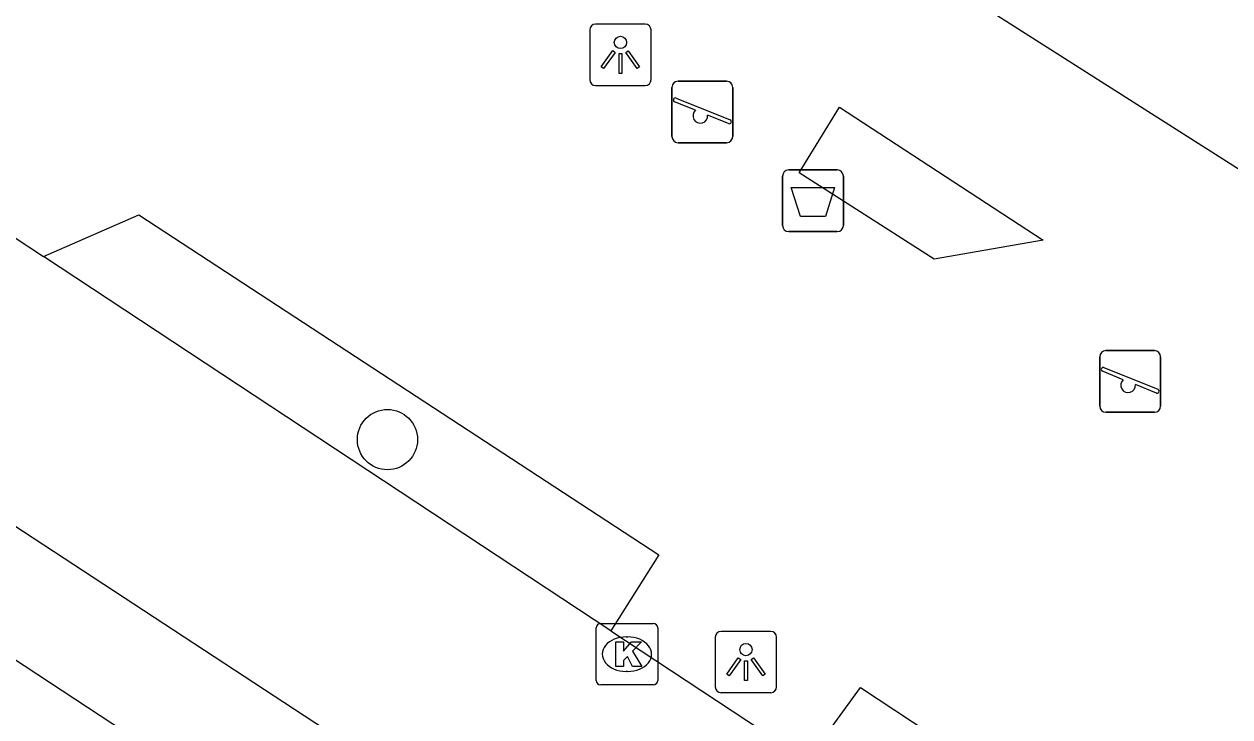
# Model space of a CAD drawing. Extents: x 159280 to 160375, y 384531 to 385872.
# Drawn here: x 160099.93 to 160119.53, y 384943.4 to 384954.65 of the extents above; entities that cross this region are included whole.
import ezdxf

# ---------------------------------------------------------------- set-up
doc = ezdxf.new("R2010")
doc.units = 0
for name, color, linetype in [('IMGEO_Afvalbak', 7, 'Continuous'), ('IMGEO_Boom', 7, 'Continuous'), ('IMGEO_Kolk', 7, 'Continuous'), ('IMGEO_Lichtpunt', 7, 'Continuous'), ('IMGEO_Muur', 7, 'Continuous'), ('IMGEO_Rijbaan_lokaal_open', 7, 'Continuous'), ('IMGEO_Speelvoorziening', 7, 'Continuous'), ('IMGEO_Voetpad_open', 7, 'Continuous')]:
    doc.layers.add(name, color=color, linetype=linetype)

msp = doc.modelspace()

# ---------------------------------------------------------------- linework, layer by layer
at = {"layer": 'IMGEO_Afvalbak'}
for p, q in [((160112.258, 384951.382), (160112.258, 384952.182)), ((160112.258, 384952.182), (160112.258, 384951.382)), ((160112.358, 384952.282), (160113.148, 384952.282)), ((160113.148, 384952.282), (160112.358, 384952.282)), ((160113.248, 384952.182), (160113.248, 384951.382)), ((160113.248, 384951.382), (160113.248, 384952.182)), ((160113.148, 384951.282), (160112.358, 384951.282)), ((160112.358, 384951.282), (160113.148, 384951.282))]:
    msp.add_line(p, q, dxfattribs=at)
msp.add_lwpolyline([(160112.401, 384951.996), (160113.105, 384951.996), (160112.956, 384951.526), (160112.55, 384951.526), (160112.401, 384951.996)], dxfattribs=at)
for centre, start, end in [((160112.358, 384952.182), 90, 180), ((160112.358, 384952.182), 90, 180), ((160113.148, 384952.182), 0, 90), ((160113.148, 384952.182), 360, 90), ((160112.358, 384951.382), 180, 270), ((160112.358, 384951.382), 180, 270), ((160113.148, 384951.382), 270, 0), ((160113.148, 384951.382), 270, 0)]:
    msp.add_arc(centre, 0.1, start, end, dxfattribs=at)
at = {"layer": 'IMGEO_Boom'}
msp.add_circle((160105.838, 384947.901), 0.489, dxfattribs=at)
at = {"layer": 'IMGEO_Kolk'}
for p, q in [((160109.304, 384944.915), (160110.156, 384944.915)), ((160109.229, 384943.989), (160109.229, 384944.841)), ((160109.717, 384944.695), (160109.742, 384944.695)), ((160110.23, 384944.841), (160110.23, 384943.989)), ((160109.74, 384944.135), (160109.715, 384944.135)), ((160110.156, 384943.915), (160109.304, 384943.915))]:
    msp.add_line(p, q, dxfattribs=at)
for points in [[(160109.304, 384944.915), (160110.156, 384944.915)], [(160109.229, 384943.989), (160109.229, 384944.841)], [(160110.23, 384944.841), (160110.23, 384943.989)], [(160109.55, 384944.615), (160109.673, 384944.615), (160109.673, 384944.464), (160109.803, 384944.615), (160109.967, 384944.615), (160109.821, 384944.464), (160109.974, 384944.215), (160109.822, 384944.215), (160109.737, 384944.379), (160109.673, 384944.312), (160109.673, 384944.215), (160109.55, 384944.215), (160109.55, 384944.615)], [(160110.156, 384943.915), (160109.304, 384943.915)]]:
    msp.add_lwpolyline(points, dxfattribs=at)
for centre, start, end in [((160109.306, 384944.839), 91.552, 178.448), ((160109.306, 384944.839), 91.552, 178.448), ((160110.154, 384944.839), 1.552, 88.448), ((160110.154, 384944.839), 1.552, 88.448), ((160109.306, 384943.991), 181.552, 268.448), ((160109.306, 384943.991), 181.552, 268.448), ((160110.154, 384943.991), 271.552, 358.448), ((160110.154, 384943.991), 271.552, 358.448)]:
    msp.add_arc(centre, 0.0765, start, end, dxfattribs=at)
for centre, major_axis, ratio, start_param, end_param in [((160109.716, 384944.415), (-0.387, 0.002), 0.722429, 4.712389, 7.853982), ((160109.741, 384944.415), (-0.39, 0.002), 0.717154, 1.570796, 4.712389)]:
    msp.add_ellipse(centre, major_axis=major_axis, ratio=ratio, start_param=start_param, end_param=end_param, dxfattribs=at)
at = {"layer": 'IMGEO_Lichtpunt'}
for p, q in [((160109.125, 384954.556), (160109.125, 384953.749)), ((160109.125, 384954.556), (160109.125, 384953.749)), ((160110.027, 384954.651), (160109.219, 384954.651)), ((160110.027, 384954.651), (160109.219, 384954.651)), ((160110.121, 384953.749), (160110.121, 384954.556)), ((160110.121, 384953.749), (160110.121, 384954.556)), ((160109.219, 384953.655), (160110.027, 384953.655)), ((160109.219, 384953.655), (160110.027, 384953.655)), ((160111.165, 384944.691), (160111.165, 384943.884)), ((160111.165, 384944.691), (160111.165, 384943.884)), ((160112.067, 384944.786), (160111.259, 384944.786)), ((160112.067, 384944.786), (160111.259, 384944.786)), ((160112.161, 384943.884), (160112.161, 384944.691)), ((160112.161, 384943.884), (160112.161, 384944.691)), ((160111.259, 384943.79), (160112.067, 384943.79)), ((160111.259, 384943.79), (160112.067, 384943.79))]:
    msp.add_line(p, q, dxfattribs=at)
for points in [[(160109.499, 384954.22), (160109.538, 384954.192), (160109.35, 384953.93), (160109.312, 384953.957), (160109.499, 384954.22)], [(160109.601, 384954.172), (160109.648, 384954.172), (160109.648, 384953.85), (160109.601, 384953.85), (160109.601, 384954.172)], [(160109.711, 384954.192), (160109.749, 384954.219), (160109.936, 384953.957), (160109.897, 384953.929), (160109.711, 384954.192)], [(160111.539, 384944.355), (160111.578, 384944.327), (160111.39, 384944.065), (160111.352, 384944.092), (160111.539, 384944.355)], [(160111.641, 384944.307), (160111.688, 384944.307), (160111.688, 384943.985), (160111.641, 384943.985), (160111.641, 384944.307)], [(160111.751, 384944.327), (160111.789, 384944.354), (160111.976, 384944.092), (160111.937, 384944.064), (160111.751, 384944.327)]]:
    msp.add_lwpolyline(points, dxfattribs=at)
for centre in [(160109.624, 384954.354), (160111.664, 384944.489)]:
    msp.add_circle(centre, 0.0994, dxfattribs=at)
for centre, start, end in [((160109.219, 384954.556), 90, 180), ((160109.219, 384954.556), 90, 180), ((160110.027, 384954.556), 0, 90), ((160110.027, 384954.556), 0, 90), ((160109.219, 384953.749), 180, 270), ((160109.219, 384953.749), 180, 270), ((160110.027, 384953.749), 270, 0), ((160110.027, 384953.749), 270, 360), ((160111.259, 384944.691), 90, 180), ((160111.259, 384944.691), 90, 180), ((160112.067, 384944.691), 0, 90), ((160112.067, 384944.691), 0, 90), ((160111.259, 384943.884), 180, 270), ((160111.259, 384943.884), 180, 270), ((160112.067, 384943.884), 270, 0), ((160112.067, 384943.884), 270, 360)]:
    msp.add_arc(centre, 0.0946, start, end, dxfattribs=at)
at = {"layer": 'IMGEO_Muur'}
msp.add_lwpolyline([(160114.722, 384950.831), (160112.526, 384952.233), (160113.186, 384953.303), (160116.491, 384951.139), (160114.722, 384950.831)], dxfattribs=at)
at = {"layer": 'IMGEO_Rijbaan_lokaal_open'}
for points in [[(160092.495, 384955.968), (160094.445, 384954.679), (160099.772, 384951.189), (160100.248, 384950.877)], [(160109.468, 384944.793), (160100.248, 384950.877)], [(160099.431, 384946.728), (160119.314, 384933.698)], [(160109.468, 384944.793), (160112.664, 384942.69)]]:
    msp.add_lwpolyline(points, dxfattribs=at)
at = {"layer": 'IMGEO_Speelvoorziening'}
for p, q in [((160110.56, 384953.724), (160111.35, 384953.724)), ((160111.35, 384953.724), (160110.56, 384953.724)), ((160110.46, 384952.824), (160110.46, 384953.624)), ((160110.46, 384953.624), (160110.46, 384952.824)), ((160111.45, 384953.624), (160111.45, 384952.824)), ((160111.45, 384952.824), (160111.45, 384953.624)), ((160110.843, 384953.252), (160110.504, 384953.389)), ((160110.529, 384953.449), (160111.405, 384953.096)), ((160111.381, 384953.036), (160111.041, 384953.173)), ((160111.35, 384952.724), (160110.56, 384952.724)), ((160110.56, 384952.724), (160111.35, 384952.724)), ((160117.412, 384948.446), (160117.412, 384949.246)), ((160117.412, 384949.246), (160117.412, 384948.446)), ((160117.512, 384949.346), (160118.302, 384949.346)), ((160118.302, 384949.346), (160117.512, 384949.346)), ((160118.402, 384949.246), (160118.402, 384948.446)), ((160118.402, 384948.446), (160118.402, 384949.246)), ((160117.795, 384948.874), (160117.456, 384949.011)), ((160117.481, 384949.071), (160118.357, 384948.718)), ((160118.333, 384948.658), (160117.993, 384948.795)), ((160118.302, 384948.346), (160117.512, 384948.346)), ((160117.512, 384948.346), (160118.302, 384948.346))]:
    msp.add_line(p, q, dxfattribs=at)
for centre, radius, start, end in [((160110.56, 384953.624), 0.1, 90, 180), ((160110.56, 384953.624), 0.1, 90, 180), ((160111.35, 384953.624), 0.1, 0, 90), ((160111.35, 384953.624), 0.1, 360, 90), ((160110.517, 384953.419), 0.0327, 68.078, 248.078), ((160110.922, 384953.162), 0.12, 130.9928, 5.1632), ((160111.393, 384953.066), 0.0327, 248.078, 68.078), ((160110.56, 384952.824), 0.1, 180, 270), ((160110.56, 384952.824), 0.1, 180, 270), ((160111.35, 384952.824), 0.1, 270, 0), ((160111.35, 384952.824), 0.1, 270, 0), ((160117.512, 384949.246), 0.1, 90, 180), ((160117.512, 384949.246), 0.1, 90, 180), ((160118.302, 384949.246), 0.1, 0, 90), ((160118.302, 384949.246), 0.1, 360, 90), ((160117.469, 384949.041), 0.0327, 68.078, 248.078), ((160117.874, 384948.784), 0.12, 130.9928, 5.1632), ((160118.345, 384948.688), 0.0327, 248.078, 68.078), ((160117.512, 384948.446), 0.1, 180, 270), ((160117.512, 384948.446), 0.1, 180, 270), ((160118.302, 384948.446), 0.1, 270, 0), ((160118.302, 384948.446), 0.1, 270, 0)]:
    msp.add_arc(centre, radius, start, end, dxfattribs=at)
at = {"layer": 'IMGEO_Voetpad_open'}
for points in [[(160115.684, 384957.151), (160114.625, 384955.513), (160119.592, 384952.35), (160120.205, 384951.959), (160120.057, 384951.729), (160124.329, 384948.975), (160122.449, 384945.957), (160142.654, 384933.08)], [(160100.248, 384950.877), (160101.8, 384951.555), (160110.249, 384946.028), (160109.468, 384944.793)], [(160119.314, 384933.698), (160118.287, 384932.152), (160098.489, 384945.173), (160099.431, 384946.728)], [(160112.664, 384942.69), (160113.526, 384943.874), (160123.027, 384937.601), (160122.256, 384936.379)]]:
    msp.add_lwpolyline(points, dxfattribs=at)

doc.saveas('drawing.dxf')
